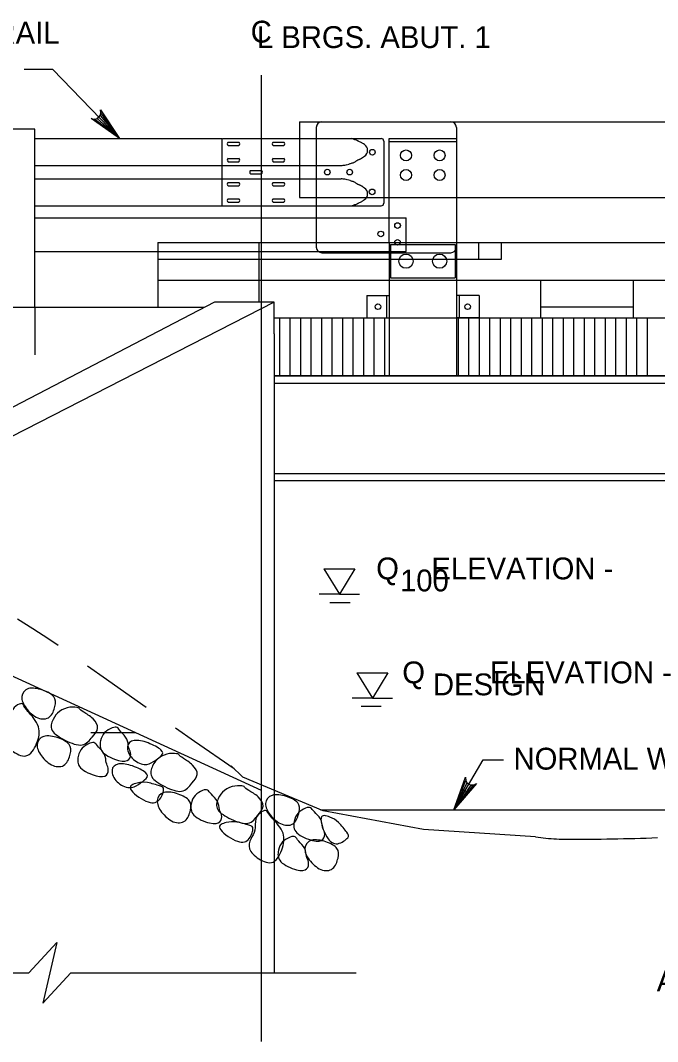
# Model space of a CAD drawing. Extents: x 638175 to 640495, y 294277 to 298435.
# Drawn here: x 638535 to 638622.4, y 296794 to 296934.2 of the extents above; entities that cross this region are included whole.
import ezdxf

# ---------------------------------------------------------------- set-up
doc = ezdxf.new("R2010")
doc.units = 0
for name, color, linetype in [('2', 7, 'Continuous'), ('3', 7, 'Continuous'), ('4', 7, 'Continuous'), ('5', 7, 'Continuous'), ('8', 7, 'Continuous'), ('Level 25', 7, 'Continuous')]:
    doc.layers.add(name, color=color, linetype=linetype)

msp = doc.modelspace()

# ---------------------------------------------------------------- linework, layer by layer
at = {"layer": '2'}
for p, q in [((638573.25, 296920.3), (638573.25, 296917.99)), ((638573.25, 296920.3), (638746.91, 296920.3)), ((638536.92, 296918), (638562.6, 296918)), ((638562.6, 296918), (638562.6, 296908.76)), ((638562.67, 296918), (638573.25, 296918)), ((638563.47, 296917.49), (638564.95, 296917.49)), ((638569.64, 296917.49), (638571.12, 296917.49)), ((638573.25, 296918), (638584.47, 296918)), ((638573.25, 296917.99), (638573.25, 296909.91)), ((638584.84, 296917.63), (638584.84, 296909.13)), ((638585.57, 296917.99), (638594.81, 296917.99)), ((638585.57, 296903.74), (638585.57, 296917.99)), ((638585.57, 296917.61), (638594.81, 296917.61)), ((638594.81, 296917.99), (638594.81, 296903.74)), ((638563.47, 296917.03), (638564.95, 296917.03)), ((638569.64, 296917.03), (638571.12, 296917.03)), ((638536.92, 296914.31), (638573.25, 296914.31)), ((638563.47, 296915.28), (638564.95, 296915.28)), ((638563.47, 296914.81), (638564.95, 296914.81)), ((638569.64, 296915.28), (638571.12, 296915.28)), ((638569.64, 296914.81), (638571.12, 296914.81)), ((638573.25, 296914.31), (638579, 296914.31)), ((638566.55, 296913.61), (638568.03, 296913.61)), ((638566.55, 296913.15), (638568.03, 296913.15)), ((638536.92, 296912.46), (638573.25, 296912.46)), ((638563.47, 296911.95), (638564.95, 296911.95)), ((638569.64, 296911.95), (638571.12, 296911.95)), ((638573.25, 296912.46), (638579, 296912.46)), ((638563.47, 296911.49), (638564.95, 296911.49)), ((638569.64, 296911.49), (638571.12, 296911.49)), ((638536.92, 296908.76), (638575.56, 296908.76)), ((638563.47, 296909.73), (638564.95, 296909.73)), ((638563.47, 296909.27), (638564.95, 296909.27)), ((638569.64, 296909.73), (638571.12, 296909.73)), ((638569.64, 296909.27), (638571.12, 296909.27)), ((638573.25, 296909.91), (638575.56, 296909.91)), ((638575.56, 296909.91), (638585.57, 296909.91)), ((638575.56, 296908.76), (638584.47, 296908.76)), ((638585.57, 296909.91), (638594.81, 296909.91)), ((638594.81, 296909.91), (638631.87, 296909.91)), ((638536.92, 296907.1), (638575.56, 296907.1)), ((638575.56, 296907.1), (638587.92, 296907.1)), ((638587.92, 296902.48), (638587.92, 296907.1)), ((638553.82, 296903.74), (638585.57, 296903.74)), ((638553.82, 296903.74), (638553.82, 296894.8)), ((638567.67, 296903.74), (638567.67, 296895.52)), ((638585.57, 296903.74), (638594.81, 296903.74)), ((638585.57, 296903.74), (638585.57, 296885.42)), ((638585.73, 296903.46), (638585.73, 296898.85)), ((638585.73, 296903.46), (638594.61, 296903.46)), ((638594.61, 296903.46), (638594.61, 296898.85)), ((638594.81, 296903.74), (638594.81, 296885.42)), ((638594.81, 296903.74), (638631.87, 296903.74)), ((638597.88, 296901.44), (638597.88, 296903.74)), ((638600.98, 296901.44), (638600.98, 296903.74)), ((638536.92, 296902.48), (638553.82, 296902.48)), ((638553.82, 296902.48), (638587.92, 296902.48)), ((638553.82, 296901.44), (638600.98, 296901.44)), ((638553.82, 296898.55), (638585.57, 296898.55)), ((638585.57, 296898.55), (638594.81, 296898.55)), ((638585.73, 296898.85), (638594.61, 296898.85)), ((638594.81, 296898.55), (638610.96, 296898.55)), ((638606.34, 296898.55), (638606.34, 296893.36)), ((638606.56, 296898.55), (638631.87, 296898.55)), ((638619.06, 296898.55), (638619.06, 296893.36)), ((638582.48, 296896.45), (638585.57, 296896.45)), ((638582.48, 296896.45), (638582.48, 296893.36)), ((638585.21, 296896.45), (638585.21, 296893.36)), ((638585.57, 296896.45), (638585.57, 296893.36)), ((638597.9, 296896.45), (638594.81, 296896.45)), ((638594.81, 296896.45), (638594.81, 296893.36)), ((638595.17, 296896.45), (638595.17, 296893.36)), ((638597.9, 296896.45), (638597.9, 296893.36)), ((638606.34, 296894.89), (638619.06, 296894.89)), ((638582.48, 296893.36), (638585.57, 296893.36)), ((638585.57, 296893.36), (638594.81, 296893.36)), ((638597.9, 296893.36), (638594.81, 296893.36))]:
    msp.add_line(p, q, dxfattribs=at)
for centre, radius in [((638583.26, 296916.12), 0.385), ((638587.88, 296915.68), 0.748), ((638592.49, 296915.68), 0.748), ((638577.07, 296913.39), 0.385), ((638580.15, 296913.39), 0.385), ((638587.88, 296912.99), 0.748), ((638592.49, 296912.99), 0.748), ((638583.23, 296910.67), 0.385), ((638586.72, 296906.05), 0.385), ((638584.42, 296904.89), 0.385), ((638586.72, 296903.74), 0.385), ((638587.88, 296901.15), 0.978), ((638592.49, 296901.15), 0.978), ((638584.03, 296894.9), 0.385), ((638596.34, 296894.9), 0.385)]:
    msp.add_circle(centre, radius, dxfattribs=at)
for centre, radius, start, end in [((638563.61, 296917.26), 0.269, 120.8559, 239.1441), ((638564.81, 296917.26), 0.269, 300.8559, 59.1441), ((638569.78, 296917.26), 0.269, 120.8559, 239.1441), ((638570.98, 296917.26), 0.269, 300.8559, 59.1441), ((638577.43, 296908.28), 10.17, 71.5066, 72.9766), ((638580.05, 296916.13), 1.88, 68.0907, 71.5066), ((638556.61, 296857.83), 64.73, 67.6851, 68.0907), ((638578.93, 296912.22), 5.93, 66.3453, 67.6851), ((638580.34, 296915.44), 2.42, 63.4251, 66.3453), ((638567.19, 296889.16), 31.8, 62.6202, 63.4251), ((638581.38, 296916.55), 0.955, 54.6771, 62.6202), ((638579.38, 296913.73), 4.42, 50.9849, 54.6771), ((638581.7, 296916.37), 0.916, 301.3851, 59.6468), ((638584.47, 296917.63), 0.369, 0, 90), ((638563.61, 296915.05), 0.269, 120.8559, 239.1441), ((638564.81, 296915.05), 0.269, 300.8559, 59.1441), ((638569.78, 296915.05), 0.269, 120.8559, 239.1441), ((638570.98, 296915.05), 0.269, 300.8559, 59.1441), ((638578.77, 296919.33), 5.03, 272.6429, 278.367), ((638579.19, 296916.49), 2.16, 278.367, 287.1115), ((638552.77, 297002.32), 91.96, 287.1115, 287.3611), ((638579.27, 296917.55), 3.14, 287.3611, 288.7111), ((638574.45, 296931.78), 18.18, 288.7111, 290.2329), ((638580.51, 296915.33), 0.644, 290.2329, 298.3215), ((638570.64, 296933.65), 21.45, 298.3215, 298.7501), ((638636.31, 296813.95), 115.08, 118.565, 118.7501), ((638641.7, 296804.04), 126.36, 118.4725, 118.565), ((638394.18, 297260.44), 392.83, 298.4725, 298.525), ((638581.26, 296916.25), 1.09, 298.525, 306.8818), ((638578.95, 296919.33), 4.94, 306.8818, 310.7993), ((638566.69, 296913.38), 0.269, 120.8559, 239.1441), ((638567.89, 296913.38), 0.269, 300.8559, 59.1441), ((638563.61, 296911.72), 0.269, 120.8559, 239.1441), ((638564.81, 296911.72), 0.269, 300.8559, 59.1441), ((638569.78, 296911.72), 0.269, 120.8559, 239.1441), ((638570.98, 296911.72), 0.269, 300.8559, 59.1441), ((638578.77, 296907.43), 5.03, 81.633, 87.3571), ((638579.19, 296910.28), 2.16, 72.8885, 81.633), ((638552.77, 296824.45), 91.96, 72.6389, 72.8885), ((638579.27, 296909.22), 3.14, 71.2889, 72.6389), ((638574.45, 296894.98), 18.18, 69.7671, 71.2889), ((638580.51, 296911.43), 0.644, 61.6785, 69.7671), ((638570.64, 296893.11), 21.45, 61.2499, 61.6785), ((638636.31, 297012.82), 115.08, 241.2499, 241.435), ((638641.7, 297022.72), 126.36, 241.435, 241.5275), ((638394.18, 296566.33), 392.83, 61.475, 61.5275), ((638581.26, 296910.52), 1.09, 53.1182, 61.475), ((638578.95, 296907.44), 4.94, 49.2007, 53.1182), ((638581.7, 296910.4), 0.916, 300.3532, 58.6149), ((638563.61, 296909.5), 0.269, 120.8559, 239.1441), ((638564.81, 296909.5), 0.269, 300.8559, 59.1441), ((638569.78, 296909.5), 0.269, 120.8559, 239.1441), ((638570.98, 296909.5), 0.269, 300.8559, 59.1441), ((638577.43, 296918.49), 10.17, 287.0234, 288.4934), ((638580.05, 296910.63), 1.88, 288.4934, 291.9093), ((638556.61, 296968.93), 64.73, 291.9093, 292.3149), ((638578.93, 296914.54), 5.93, 292.3149, 293.6547), ((638580.34, 296911.32), 2.42, 293.6547, 296.5749), ((638567.19, 296937.6), 31.8, 296.5749, 297.3798), ((638581.38, 296910.21), 0.955, 297.3798, 305.3229), ((638579.38, 296913.04), 4.42, 305.3229, 309.0151), ((638584.47, 296909.13), 0.369, 270, 0)]:
    msp.add_arc(centre, radius, start, end, dxfattribs=at)
at = {"layer": '3'}
for p, q in [((638536.92, 296919.27), (638532.59, 296919.27)), ((638536.92, 296894.8), (638536.92, 296919.27)), ((638560.19, 296894.8), (638485.01, 296894.8)), ((638561.58, 296895.52), (638496.45, 296861.64)), ((638569.79, 296895.52), (638503.58, 296861.64)), ((638569.79, 296895.52), (638503.58, 296861.64)), ((638536.92, 296894.8), (638536.92, 296888.31)), ((638569.79, 296895.52), (638561.58, 296895.52)), ((638569.79, 296891.19), (638569.79, 296895.52)), ((638569.79, 296893.36), (638583.49, 296893.36)), ((638569.79, 296893.36), (638585.57, 296893.36)), ((638594.81, 296893.36), (638631.87, 296893.36)), ((638594.81, 296893.36), (638631.06, 296893.36)), ((638569.79, 296891.19), (638569.79, 296828.47)), ((638569.79, 296885.43), (638748.57, 296885.43)), ((638569.79, 296885.42), (638748.57, 296885.42)), ((638569.79, 296885.42), (638748.57, 296885.42)), ((638569.79, 296884.42), (638748.57, 296884.42)), ((638569.79, 296872.01), (638748.57, 296872.01)), ((638569.79, 296871.01), (638748.57, 296871.01)), ((638526.61, 296847.47), (638567.99, 296828.49)), ((638544.63, 296836.41), (638550.73, 296836.41)), ((638569.79, 296828.47), (638569.79, 296803.42)), ((638576.14, 296825.81), (638736.87, 296825.81)), ((638536.09, 296803.42), (638539.94, 296807.59)), ((638539.94, 296807.59), (638538.01, 296799.24)), ((638493.41, 296803.42), (638536.09, 296803.42)), ((638538.01, 296799.24), (638541.85, 296803.42)), ((638541.85, 296803.42), (638581.05, 296803.42))]:
    msp.add_line(p, q, dxfattribs=at)
for centre, radius, start, end in [((638614.92, 296892.58), 71.1, 262.5202, 263.6598), ((638609.98, 296848.06), 26.31, 263.6598, 270.0618), ((638609.6, 297192.65), 370.9, 270.0618, 271.9788)]:
    msp.add_arc(centre, radius, start, end, dxfattribs=at)
for points in [[(638539.54, 296841.31), (638539.81, 296840.94), (638539.78, 296840.1), (638539.15, 296838.27), (638537.31, 296838.14), (638535.56, 296839.76), (638534.86, 296841.39), (638535.83, 296842.73), (638538.1, 296842.32), (638539.26, 296841.68), (638539.54, 296841.31)], [(638535.21, 296840.34), (638535.35, 296840.25), (638535.46, 296839.79), (638537.73, 296837.48), (638537.48, 296835.27), (638536.08, 296832.68), (638533.88, 296833.69), (638532.47, 296835.2), (638532.94, 296836.57), (638533.69, 296837.59), (638533.54, 296839.43), (638534.63, 296840.33), (638535.07, 296840.43), (638535.21, 296840.34)], [(638543.08, 296839.66), (638543.14, 296839.58), (638543.47, 296839.29), (638545.06, 296838.38), (638545.85, 296836.94), (638544.85, 296835.89), (638543.64, 296834.27), (638541.07, 296835.27), (638538.85, 296836.68), (638539.39, 296838.28), (638540.18, 296839.4), (638541.79, 296840.01), (638543.13, 296839.8), (638543.03, 296839.75), (638543.08, 296839.66)], [(638549.8, 296834.41), (638549.86, 296834.11), (638550.17, 296833.74), (638550.02, 296832.52), (638548.67, 296832.35), (638545.78, 296833.6), (638545.87, 296835.36), (638546.38, 296836.46), (638547.64, 296837.16), (638548.3, 296837.19), (638548.6, 296836.58), (638549.77, 296835.55), (638549.73, 296834.71), (638549.8, 296834.41)], [(638541.64, 296834.76), (638541.92, 296834.39), (638541.88, 296833.55), (638541.25, 296831.72), (638539.41, 296831.59), (638537.66, 296833.21), (638536.96, 296834.84), (638537.93, 296836.18), (638540.2, 296835.77), (638541.36, 296835.13), (638541.64, 296834.76)], [(638546.73, 296832.29), (638546.8, 296831.99), (638547.1, 296831.62), (638546.95, 296830.4), (638545.6, 296830.23), (638542.71, 296831.48), (638542.8, 296833.24), (638543.32, 296834.34), (638544.58, 296835.04), (638545.23, 296835.08), (638545.53, 296834.46), (638546.7, 296833.43), (638546.67, 296832.59), (638546.73, 296832.29)], [(638554.29, 296833.22), (638554.05, 296832.96), (638553.18, 296832.41), (638552.07, 296831.77), (638550.09, 296832.71), (638549.33, 296834.63), (638550.42, 296835.54), (638552.44, 296835.1), (638554.62, 296833.96), (638554.53, 296833.48), (638554.29, 296833.22)], [(638556.75, 296833.31), (638556.8, 296833.22), (638557.14, 296832.94), (638558.72, 296832.02), (638559.52, 296830.59), (638558.51, 296829.54), (638557.31, 296827.91), (638554.73, 296828.91), (638552.51, 296830.32), (638553.06, 296831.92), (638553.85, 296833.04), (638555.45, 296833.65), (638556.8, 296833.44), (638556.69, 296833.39), (638556.75, 296833.31)], [(638552.2, 296830.1), (638551.97, 296829.84), (638551.11, 296829.26), (638550.03, 296828.59), (638548.02, 296829.48), (638547.21, 296831.39), (638548.28, 296832.32), (638550.31, 296831.93), (638552.52, 296830.85), (638552.43, 296830.36), (638552.2, 296830.1)], [(638554.06, 296829.09), (638554.48, 296828.96), (638554.79, 296828.86), (638554.14, 296826.79), (638552.42, 296826.57), (638549.24, 296828.95), (638551.07, 296829.53), (638552.25, 296829.66), (638553.64, 296829.22), (638554.06, 296829.09)], [(638565.72, 296828.89), (638565.78, 296828.81), (638566.12, 296828.53), (638567.73, 296827.65), (638568.56, 296826.24), (638567.59, 296825.17), (638566.43, 296823.51), (638563.82, 296824.44), (638561.57, 296825.8), (638562.07, 296827.41), (638562.83, 296828.55), (638564.42, 296829.2), (638565.77, 296829.03), (638565.67, 296828.97), (638565.72, 296828.89)], [(638558.13, 296827.04), (638558.41, 296826.67), (638558.37, 296825.83), (638557.75, 296824.01), (638555.9, 296823.87), (638554.16, 296825.49), (638553.46, 296827.13), (638554.43, 296828.46), (638556.7, 296828.06), (638557.85, 296827.41), (638558.13, 296827.04)], [(638562.27, 296825.86), (638562.34, 296825.56), (638562.65, 296825.2), (638562.53, 296823.97), (638561.19, 296823.77), (638558.27, 296824.94), (638558.32, 296826.7), (638558.8, 296827.82), (638560.04, 296828.56), (638560.7, 296828.6), (638561.01, 296828), (638562.21, 296827), (638562.19, 296826.16), (638562.27, 296825.86)], [(638573.01, 296826.74), (638573.3, 296826.38), (638573.28, 296825.54), (638572.7, 296823.69), (638570.87, 296823.51), (638569.08, 296825.09), (638568.33, 296826.7), (638569.27, 296828.07), (638571.55, 296827.72), (638572.72, 296827.1), (638573.01, 296826.74)], [(638576.41, 296823.44), (638576.48, 296823.14), (638576.79, 296822.78), (638576.67, 296821.56), (638575.33, 296821.35), (638572.41, 296822.53), (638572.45, 296824.28), (638572.94, 296825.4), (638574.18, 296826.14), (638574.83, 296826.18), (638575.15, 296825.58), (638576.35, 296824.58), (638576.33, 296823.74), (638576.41, 296823.44)], [(638568.71, 296825.66), (638568.86, 296825.57), (638568.98, 296825.12), (638571.3, 296822.87), (638571.11, 296820.65), (638569.78, 296818.03), (638567.55, 296818.98), (638566.1, 296820.45), (638566.54, 296821.84), (638567.26, 296822.87), (638567.07, 296824.71), (638568.13, 296825.64), (638568.57, 296825.75), (638568.71, 296825.66)], [(638579.74, 296822.72), (638580.01, 296822.37), (638580.21, 296822.12), (638578.48, 296820.79), (638576.95, 296821.59), (638575.71, 296825.37), (638577.54, 296824.8), (638578.58, 296824.23), (638579.47, 296823.07), (638579.74, 296822.72)], [(638566.32, 296823.68), (638566.74, 296823.54), (638567.04, 296823.45), (638566.39, 296821.38), (638564.68, 296821.16), (638561.49, 296823.54), (638563.32, 296824.11), (638564.51, 296824.25), (638565.89, 296823.81), (638566.32, 296823.68)], [(638574.22, 296819.39), (638574.29, 296819.09), (638574.59, 296818.73), (638574.44, 296817.5), (638573.1, 296817.33), (638570.2, 296818.58), (638570.3, 296820.34), (638570.81, 296821.44), (638572.07, 296822.15), (638572.72, 296822.18), (638573.02, 296821.57), (638574.19, 296820.53), (638574.16, 296819.69), (638574.22, 296819.39)], [(638578.4, 296820.48), (638578.68, 296820.11), (638578.64, 296819.27), (638578.01, 296817.44), (638576.17, 296817.31), (638574.42, 296818.93), (638573.72, 296820.56), (638574.69, 296821.9), (638576.97, 296821.49), (638578.12, 296820.85), (638578.4, 296820.48)]]:
    msp.add_open_spline(points, degree=3, dxfattribs=at)
at = {"layer": '4'}
for p, q in [((638539.41, 296927.47), (638535.47, 296927.47)), ((638548.55, 296918), (638539.42, 296927.47)), ((638567.99, 296926.7), (638567.99, 296793.96)), ((638576.62, 296858.89), (638578.74, 296855.41)), ((638576.62, 296858.89), (638580.86, 296858.89)), ((638580.86, 296858.89), (638578.74, 296855.41)), ((638578.74, 296855.41), (638575.97, 296855.41)), ((638578.74, 296855.41), (638581.51, 296855.41)), ((638577.43, 296854.26), (638580.2, 296854.26)), ((638581.14, 296844.61), (638585.38, 296844.61)), ((638581.14, 296844.61), (638583.26, 296841.13)), ((638585.38, 296844.61), (638583.26, 296841.13)), ((638583.26, 296841.13), (638580.49, 296841.13)), ((638581.71, 296840.04), (638584.48, 296840.04)), ((638583.26, 296841.13), (638586.03, 296841.13)), ((638594.44, 296825.81), (638598.45, 296832.66)), ((638598.45, 296832.66), (638601.26, 296832.66))]:
    msp.add_line(p, q, dxfattribs=at)
for points in [[(638548.55, 296918), (638544.68, 296920.75), (638545.11, 296920.66), (638545.47, 296920.75), (638545.73, 296920.92), (638545.91, 296921.18), (638546.01, 296921.53), (638545.94, 296921.96), (638548.55, 296918), (638546.01, 296921.53), (638545.91, 296921.18), (638548.55, 296918), (638545.73, 296920.92), (638545.47, 296920.75), (638548.55, 296918), (638545.11, 296920.66)], [(638605.67, 296822.08), (638590.26, 296823.08), (638576.51, 296825.65), (638565.47, 296830.27), (638563.9, 296831.83)], [(638594.44, 296825.81), (638596.04, 296830.27), (638596.07, 296829.83), (638596.25, 296829.52), (638596.49, 296829.31), (638596.79, 296829.2), (638597.15, 296829.2), (638597.55, 296829.39), (638594.44, 296825.81), (638597.15, 296829.2), (638596.79, 296829.2), (638594.44, 296825.81), (638596.49, 296829.31), (638596.25, 296829.52), (638594.44, 296825.81), (638596.07, 296829.83)]]:
    msp.add_lwpolyline(points, dxfattribs=at)
msp.add_lwpolyline([(638595.55, 296828.65), (638596.38, 296828.16), (638594.5, 296825.92)], close=True, dxfattribs=at)
at = {"layer": '5'}
for p, q in [((638570.51, 296893.36), (638570.51, 296885.43)), ((638571.95, 296893.36), (638571.95, 296885.43)), ((638573.39, 296893.36), (638573.39, 296885.43)), ((638574.83, 296893.36), (638574.83, 296885.43)), ((638576.28, 296893.36), (638576.28, 296885.43)), ((638577.72, 296893.36), (638577.72, 296885.43)), ((638579.16, 296893.36), (638579.16, 296885.43)), ((638580.6, 296893.36), (638580.6, 296885.43)), ((638582.04, 296893.36), (638582.04, 296885.43)), ((638583.48, 296893.36), (638583.48, 296885.43)), ((638584.93, 296893.36), (638584.93, 296885.43)), ((638595.02, 296893.36), (638595.02, 296885.43)), ((638596.46, 296893.36), (638596.46, 296885.43)), ((638597.9, 296893.36), (638597.9, 296885.43)), ((638599.34, 296893.36), (638599.34, 296885.43)), ((638600.79, 296893.36), (638600.79, 296885.43)), ((638602.23, 296893.36), (638602.23, 296885.43)), ((638603.67, 296893.36), (638603.67, 296885.43)), ((638605.11, 296893.36), (638605.11, 296885.43)), ((638606.55, 296893.36), (638606.55, 296885.43)), ((638607.99, 296893.36), (638607.99, 296885.43)), ((638609.44, 296893.36), (638609.44, 296885.43)), ((638610.88, 296893.36), (638610.88, 296885.43)), ((638612.32, 296893.36), (638612.32, 296885.43)), ((638613.76, 296893.36), (638613.76, 296885.43)), ((638615.2, 296893.36), (638615.2, 296885.43)), ((638616.65, 296893.36), (638616.65, 296885.43)), ((638618.09, 296893.36), (638618.09, 296885.43)), ((638619.53, 296893.36), (638619.53, 296885.43)), ((638620.97, 296893.36), (638620.97, 296885.43))]:
    msp.add_line(p, q, dxfattribs=at)
at = {"layer": '8'}
for p, q in [((638536.66, 296850.66), (638534.53, 296851.96)), ((638538.85, 296849.24), (638536.66, 296850.66)), ((638540.13, 296848.36), (638538.85, 296849.24)), ((638546.77, 296843.69), (638544.17, 296845.54)), ((638550.19, 296841.25), (638546.77, 296843.69)), ((638552.19, 296839.84), (638550.19, 296841.25)), ((638558.86, 296835.17), (638556.22, 296837.01)), ((638564.31, 296831.42), (638558.86, 296835.17))]:
    msp.add_line(p, q, dxfattribs=at)
at = {"layer": 'Level 25'}
for p, q in [((638576.33, 296920.3), (638594.03, 296920.3)), ((638575.56, 296919.53), (638575.56, 296917.99)), ((638594.8, 296919.53), (638594.8, 296917.99)), ((638575.56, 296917.99), (638575.56, 296908.76)), ((638575.56, 296908.76), (638575.56, 296903.74)), ((638575.56, 296903.74), (638575.56, 296903.08)), ((638576.33, 296902.31), (638594.03, 296902.31))]:
    msp.add_line(p, q, dxfattribs=at)
for centre, start, end in [((638576.33, 296919.53), 90, 180), ((638594.03, 296919.53), 0, 90), ((638576.33, 296903.08), 180, 270), ((638594.03, 296903.08), 270, 0)]:
    msp.add_arc(centre, 0.77, start, end, dxfattribs=at)

# ---------------------------------------------------------------- texts
at = {"layer": '4'}
for s, p in [('APPROACH GUIDE RAIL', (638493.95, 296931.04)), ('C', (638566.56, 296931.18)), ('L BRGS. ABUT. 1', (638567.42, 296930.43)), ('Q    ELEVATION - ', (638583.79, 296857.45)), ('100', (638587.06, 296855.8)), ('Q        ELEVATION - ', (638587.37, 296843.17)), ('DESIGN', (638591.58, 296841.52)), ('NORMAL WATER ELEV. -', (638602.64, 296831.32)), ('AS PER DESIGN (MIN. R-6)', (638622.29, 296800.84))]:
    msp.add_text(s, height=3, dxfattribs=at).set_placement(p)

doc.saveas('drawing.dxf')
